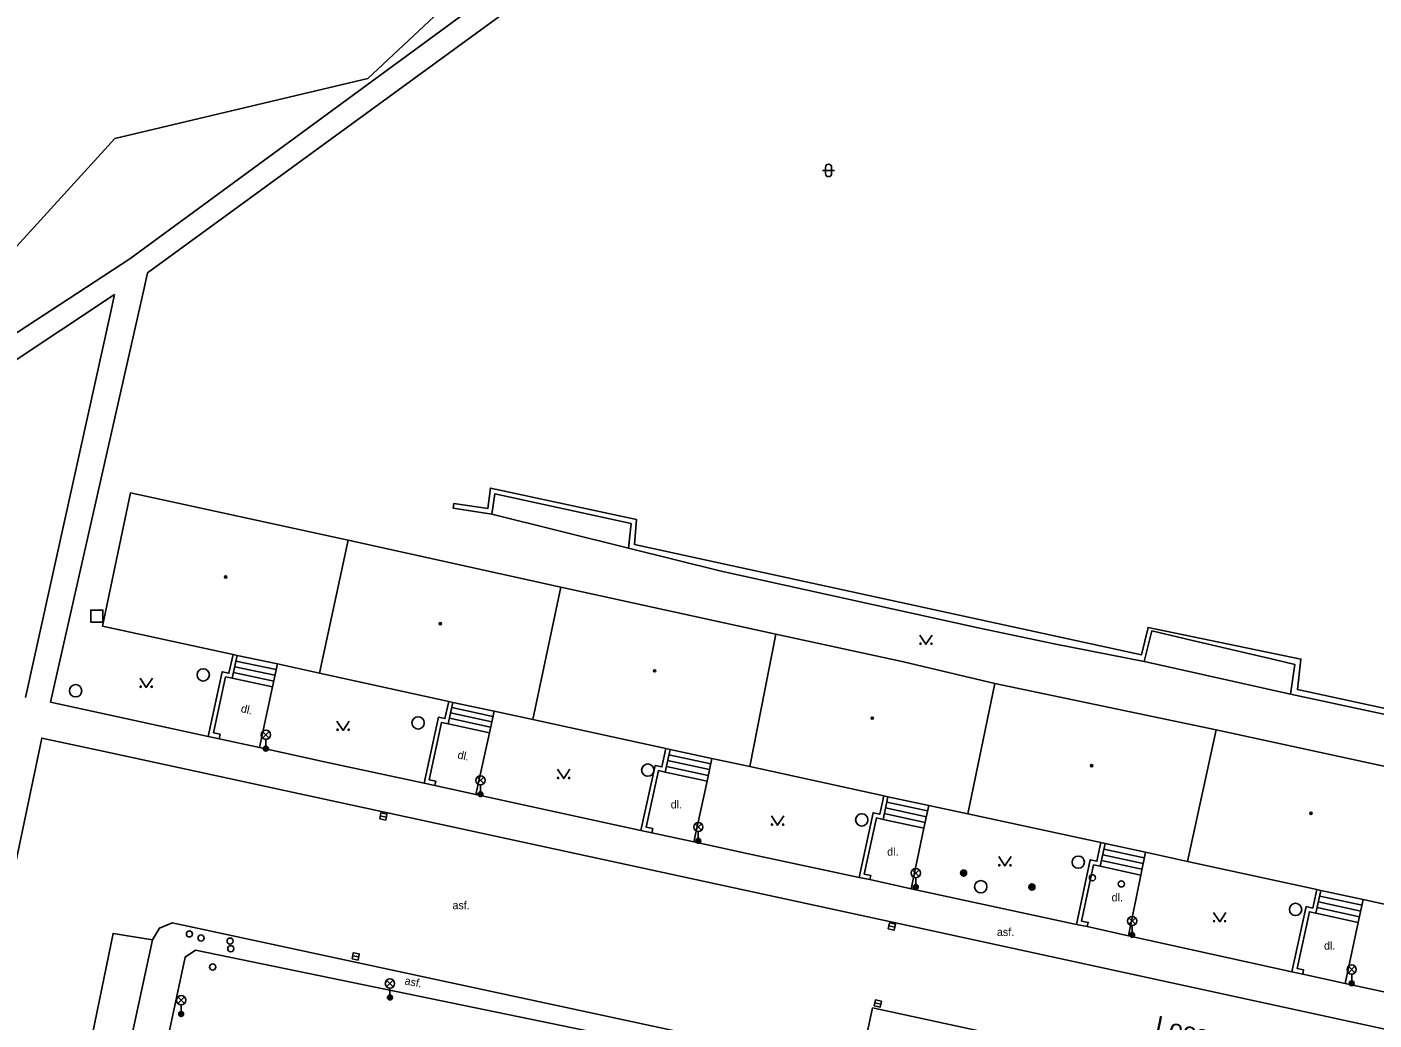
# Model space of a CAD drawing. Extents: x -598233 to -596890, y -1157848 to -1156431.
# Drawn here: x -597170.8 to -597061.4, y -1156696.7 to -1156616.1 of the extents above; entities that cross this region are included whole.
import ezdxf

# ---------------------------------------------------------------- set-up
doc = ezdxf.new("R2010")
doc.units = 0
for name, color, linetype in [('Level 10', 7, 'Continuous'), ('Level 11', 7, 'Continuous'), ('Level 25', 7, 'Continuous'), ('Level 26', 7, 'Continuous'), ('Level 27', 7, 'Continuous'), ('Level 28', 7, 'Continuous'), ('Level 31', 7, 'Continuous'), ('Level 33', 7, 'Continuous'), ('Level 36', 7, 'Continuous'), ('Level 39', 7, 'Continuous'), ('Level 40', 7, 'Continuous'), ('Level 5', 7, 'Continuous'), ('Level 50', 7, 'Continuous'), ('Level 7', 7, 'Continuous')]:
    doc.layers.add(name, color=color, linetype=linetype)

msp = doc.modelspace()

# ---------------------------------------------------------------- linework, layer by layer
at = {"layer": 'Level 10'}
for points in [[(-597179.79, -1156722.52), (-597169.57, -1156673.79), (-597164.6091, -1156674.8636), (-597100.49, -1156688.74), (-597010.0679, -1156708.376), (-597005.43, -1156709.38)], [(-597160.58, -1156690.18), (-597160.01, -1156689.2199), (-597158.98, -1156688.8)], [(-596947.62, -1156729.14), (-596984.96, -1156721.02), (-597011.63, -1156715.26), (-597046.6, -1156707.71), (-597102.1, -1156695.7), (-597103.19, -1156700.78), (-597157.3404, -1156689.1521), (-597158.98, -1156688.8)], [(-597160.58, -1156690.18), (-597162.95, -1156701.21), (-597163.57, -1156704.12), (-597165.35, -1156712.38), (-597165.67, -1156713.88), (-597167.17, -1156720.86), (-597168.48, -1156726.9699), (-597166.78, -1156733.93)]]:
    msp.add_lwpolyline(points, dxfattribs=at)
at = {"layer": 'Level 11'}
for points in [[(-597160.98, -1156636.02), (-597116.07, -1156603.28), (-597095.59, -1156593.8), (-597084.78, -1156590.31), (-597071.19, -1156594.5), (-597052.46, -1156606.56), (-597042.16, -1156612.9), (-597041.78, -1156613.13)], [(-597097.03, -1156592.06), (-597115.63, -1156600.94), (-597119.11, -1156603.12), (-597162.42, -1156634.9), (-597196.68, -1156657.28), (-597222.4, -1156674.65)], [(-597226.53, -1156672.06), (-597213.09, -1156661.2), (-597178.49, -1156641.42), (-597163.63, -1156625.11), (-597143.1, -1156620.26), (-597124.03, -1156602.4099), (-597118.92, -1156597.62), (-597113.96, -1156596.36)], [(-597168.86, -1156670.89), (-597161.2624, -1156637.2695), (-597160.98, -1156636.02)], [(-597220.44, -1156675.49), (-597163.67, -1156637.8)], [(-597163.67, -1156637.8), (-597163.9487, -1156639.0603), (-597170.9, -1156670.5)], [(-597121.93, -1156658.39), (-597133.02, -1156655.61)], [(-597153.8, -1156667.54), (-597150.54, -1156668.24)], [(-597154, -1156668.48), (-597150.74, -1156669.17)], [(-597153.9, -1156668.01), (-597150.64, -1156668.7)], [(-597150.44, -1156667.78), (-597150.84, -1156669.63)], [(-597068.18, -1156670.23), (-597079.68, -1156667.6599), (-597080.04, -1156667.58)], [(-597154.1, -1156668.94), (-597150.84, -1156669.63)], [(-597150.84, -1156669.63), (-597151.89, -1156674.57)], [(-597168.86, -1156670.89), (-597156.05, -1156673.67)], [(-597136.37, -1156671.75), (-597133.03, -1156672.48)], [(-597136.27, -1156671.31), (-597132.94, -1156672.04)], [(-597132.84, -1156671.61), (-597133.2199, -1156673.36)], [(-597136.56, -1156672.63), (-597133.2199, -1156673.36)], [(-597136.46, -1156672.19), (-597133.13, -1156672.92)], [(-597155.17, -1156673.86), (-597151.89, -1156674.57)], [(-597133.2199, -1156673.36), (-597134.32, -1156678.37)], [(-597151.89, -1156674.57), (-597146.37, -1156675.77)], [(-597118.65, -1156675.1599), (-597115.25, -1156675.9)], [(-597146.37, -1156675.77), (-597138.52, -1156677.45)], [(-597118.85, -1156676.09), (-597115.45, -1156676.83)], [(-597118.75, -1156675.62), (-597115.35, -1156676.36)], [(-597115.15, -1156675.46), (-597115.55, -1156677.29)], [(-597118.96, -1156676.55), (-597115.55, -1156677.29)], [(-597115.55, -1156677.29), (-597116.62, -1156682.2199)], [(-597137.64, -1156677.64), (-597134.32, -1156678.37)], [(-597134.32, -1156678.37), (-597120.92, -1156681.29)], [(-597101.06, -1156679.46), (-597097.74, -1156680.18)], [(-597100.96, -1156679), (-597097.64, -1156679.71)], [(-597097.55, -1156679.28), (-597097.94, -1156681.11)], [(-597097.94, -1156681.11), (-597101.26, -1156680.4)], [(-597101.1599, -1156679.93), (-597097.84, -1156680.64)], [(-597120.04, -1156681.48), (-597116.62, -1156682.2199)], [(-597097.94, -1156681.11), (-597098.98, -1156686.03)], [(-597116.62, -1156682.2199), (-597112.17, -1156683.19)], [(-597083.32, -1156682.82), (-597080.04, -1156683.53)], [(-597112.17, -1156683.19), (-597105.48, -1156684.64)], [(-597083.52, -1156683.74), (-597080.23, -1156684.45)], [(-597083.42, -1156683.28), (-597080.13, -1156683.99)], [(-597079.94, -1156683.06), (-597080.32, -1156684.92)], [(-597105.48, -1156684.64), (-597103.2, -1156685.11)], [(-597083.62, -1156684.2), (-597080.32, -1156684.92)], [(-597080.32, -1156684.92), (-597081.33, -1156689.84)], [(-597102.32, -1156685.29), (-597098.98, -1156686.03)], [(-597098.98, -1156686.03), (-597085.55, -1156688.92)], [(-597065.9, -1156687.09), (-597062.4699, -1156687.84)], [(-597065.8, -1156686.62), (-597062.36, -1156687.37)], [(-597062.26, -1156686.9099), (-597062.67, -1156688.77)], [(-597066.11, -1156688.02), (-597062.67, -1156688.77)], [(-597066, -1156687.55), (-597062.57, -1156688.3)], [(-597084.67, -1156689.1), (-597081.33, -1156689.84)], [(-597062.67, -1156688.77), (-597063.74, -1156693.71)], [(-597160.58, -1156690.18), (-597163.78, -1156689.66), (-597166.03, -1156700.56), (-597162.95, -1156701.21)], [(-597081.33, -1156689.84), (-597068.06, -1156692.77)], [(-597123.58, -1156697.92), (-597157.1, -1156691), (-597157.93, -1156691.58), (-597160.03, -1156701.46)], [(-597067.18, -1156692.96), (-597063.74, -1156693.71)], [(-597063.74, -1156693.71), (-597050.2, -1156696.64)]]:
    msp.add_lwpolyline(points, dxfattribs=at)
at = {"layer": 'Level 25'}
for centre, radius in [((-597094.7199, -1156684.76), 0.25), ((-597094.7199, -1156684.76), 0.2), ((-597094.7199, -1156684.76), 0.15), ((-597094.7199, -1156684.76), 0.1), ((-597094.7199, -1156684.76), 0.05), ((-597089.17, -1156685.89), 0.25), ((-597089.17, -1156685.89), 0.2), ((-597089.17, -1156685.89), 0.15), ((-597089.17, -1156685.89), 0.1), ((-597089.17, -1156685.89), 0.05)]:
    msp.add_circle(centre, radius, dxfattribs=at)
at = {"layer": 'Level 26'}
msp.add_lwpolyline([(-597165.6, -1156664.4), (-597164.6, -1156664.4), (-597164.6, -1156663.4), (-597165.6, -1156663.4)], close=True, dxfattribs=at)
at = {"layer": 'Level 27'}
for p, q in [((-597142.0857, -1156680.1136), (-597141.5943, -1156680.2062)), ((-597100.7822, -1156689.0279), (-597100.2978, -1156689.1521)), ((-597144.3257, -1156691.4737), (-597143.8343, -1156691.5663)), ((-597101.934, -1156695.2954), (-597101.446, -1156695.4046))]:
    msp.add_line(p, q, dxfattribs=at)
for points in [[(-597142.132, -1156680.3593), (-597141.6406, -1156680.4519), (-597141.548, -1156679.9605), (-597142.0394, -1156679.8679)], [(-597100.8443, -1156689.2701), (-597100.3599, -1156689.3943), (-597100.2357, -1156688.9099), (-597100.7201, -1156688.7857)], [(-597144.372, -1156691.7194), (-597143.8806, -1156691.812), (-597143.788, -1156691.3206), (-597144.2794, -1156691.228)], [(-597101.9885, -1156695.5394), (-597101.5006, -1156695.6485), (-597101.3915, -1156695.1606), (-597101.8794, -1156695.0515)]]:
    msp.add_lwpolyline(points, close=True, dxfattribs=at)
for centre in [(-597156.46, -1156668.67), (-597166.82, -1156669.96), (-597139.01, -1156672.57), (-597120.36, -1156676.4), (-597102.99, -1156680.44), (-597085.4, -1156683.87), (-597093.32, -1156685.86), (-597067.76, -1156687.71)]:
    msp.add_circle(centre, 0.5, dxfattribs=at)
at = {"layer": 'Level 28'}
for centre in [(-597084.25, -1156685.14), (-597081.9099, -1156685.63), (-597157.58, -1156689.69), (-597154.28, -1156690.28), (-597154.2199, -1156690.9), (-597155.69, -1156692.38)]:
    msp.add_circle(centre, 0.25, dxfattribs=at)
at = {"layer": 'Level 31'}
msp.add_circle((-597156.63, -1156690.03), 0.25, dxfattribs=at)
at = {"layer": 'Level 33'}
for p, q in [((-597151.635, -1156673.79), (-597151.105, -1156673.26)), ((-597151.635, -1156673.26), (-597151.105, -1156673.79)), ((-597151.37, -1156673.9), (-597151.37, -1156674.65)), ((-597134.215, -1156677.49), (-597133.685, -1156676.96)), ((-597134.215, -1156676.96), (-597133.685, -1156677.49)), ((-597133.95, -1156677.6), (-597133.95, -1156678.35)), ((-597116.525, -1156681.28), (-597115.995, -1156680.75)), ((-597116.525, -1156680.75), (-597115.995, -1156681.28)), ((-597116.26, -1156681.39), (-597116.26, -1156682.14)), ((-597098.865, -1156685.02), (-597098.335, -1156684.49)), ((-597098.865, -1156684.49), (-597098.335, -1156685.02)), ((-597098.6, -1156685.13), (-597098.6, -1156685.88)), ((-597081.295, -1156688.91), (-597080.765, -1156688.38)), ((-597081.295, -1156688.38), (-597080.765, -1156688.91)), ((-597081.03, -1156689.02), (-597081.03, -1156689.77)), ((-597063.465, -1156692.85), (-597062.935, -1156692.32)), ((-597063.465, -1156692.32), (-597062.935, -1156692.85)), ((-597141.565, -1156693.99), (-597141.035, -1156693.46)), ((-597141.565, -1156693.46), (-597141.035, -1156693.99)), ((-597063.2, -1156692.96), (-597063.2, -1156693.71)), ((-597158.515, -1156695.34), (-597157.985, -1156694.81)), ((-597158.515, -1156694.81), (-597157.985, -1156695.34)), ((-597141.3, -1156694.1), (-597141.3, -1156694.85)), ((-597158.25, -1156695.45), (-597158.25, -1156696.2))]:
    msp.add_line(p, q, dxfattribs=at)
for centre, radius in [((-597151.37, -1156673.525), 0.375), ((-597151.37, -1156674.65), 0.2), ((-597151.37, -1156674.65), 0.1445), ((-597151.37, -1156674.65), 0.0876), ((-597133.95, -1156677.225), 0.375), ((-597133.95, -1156678.35), 0.2), ((-597133.95, -1156678.35), 0.1445), ((-597133.95, -1156678.35), 0.0876), ((-597116.26, -1156681.015), 0.375), ((-597116.26, -1156682.14), 0.2), ((-597116.26, -1156682.14), 0.1445), ((-597116.26, -1156682.14), 0.0876), ((-597098.6, -1156684.755), 0.375), ((-597098.6, -1156685.88), 0.2), ((-597098.6, -1156685.88), 0.1445), ((-597098.6, -1156685.88), 0.0876), ((-597081.03, -1156688.645), 0.375), ((-597081.03, -1156689.77), 0.2), ((-597081.03, -1156689.77), 0.1445), ((-597081.03, -1156689.77), 0.0876), ((-597063.2, -1156692.585), 0.375), ((-597141.3, -1156693.725), 0.375), ((-597063.2, -1156693.71), 0.2), ((-597063.2, -1156693.71), 0.1445), ((-597063.2, -1156693.71), 0.0876), ((-597158.25, -1156695.075), 0.375), ((-597141.3, -1156694.85), 0.2), ((-597141.3, -1156694.85), 0.1445), ((-597141.3, -1156694.85), 0.0876), ((-597158.25, -1156696.2), 0.2), ((-597158.25, -1156696.2), 0.1445), ((-597158.25, -1156696.2), 0.0876)]:
    msp.add_circle(centre, radius, dxfattribs=at)
at = {"layer": 'Level 36'}
for p, q in [((-597106.186, -1156627.7159), (-597105.186, -1156627.7159)), ((-597105.936, -1156627.4659), (-597105.936, -1156627.9659)), ((-597105.436, -1156627.4659), (-597105.436, -1156627.9659))]:
    msp.add_line(p, q, dxfattribs=at)
for points in [[(-597098.27, -1156665.43), (-597097.77, -1156666.18), (-597097.27, -1156665.43)], [(-597161.59, -1156668.93), (-597161.09, -1156669.68), (-597160.59, -1156668.93)], [(-597145.6, -1156672.42), (-597145.1, -1156673.17), (-597144.6, -1156672.42)], [(-597127.69, -1156676.33), (-597127.19, -1156677.08), (-597126.69, -1156676.33)], [(-597110.32, -1156680.12), (-597109.82, -1156680.87), (-597109.32, -1156680.12)], [(-597091.86, -1156683.42), (-597091.36, -1156684.17), (-597090.86, -1156683.42)], [(-597074.42, -1156687.96), (-597073.92, -1156688.71), (-597073.42, -1156687.96)]]:
    msp.add_lwpolyline(points, dxfattribs=at)
for centre in [(-597098.2202, -1156666.1298), (-597097.3208, -1156666.1298), (-597161.5402, -1156669.6298), (-597160.6408, -1156669.6298), (-597145.5502, -1156673.1198), (-597144.6508, -1156673.1198), (-597127.6402, -1156677.0298), (-597126.7408, -1156677.0298), (-597110.2702, -1156680.8198), (-597109.3708, -1156680.8198), (-597091.8102, -1156684.1198), (-597090.9108, -1156684.1198), (-597074.3702, -1156688.6598), (-597073.4708, -1156688.6598)]:
    msp.add_circle(centre, 0.05, dxfattribs=at)
for centre, start, end in [((-597105.6857, -1156627.4662), 0, 180), ((-597105.6857, -1156627.9662), 180, 0)]:
    msp.add_arc(centre, 0.25, start, end, dxfattribs=at)
at = {"layer": 'Level 39'}
for centre, radius in [((-597154.64, -1156660.7199), 0.09), ((-597154.64, -1156660.7199), 0.0398), ((-597137.21, -1156664.51), 0.09), ((-597137.21, -1156664.51), 0.0398), ((-597119.81, -1156668.34), 0.09), ((-597119.81, -1156668.34), 0.0398), ((-597102.13, -1156672.18), 0.09), ((-597102.13, -1156672.18), 0.0398), ((-597084.32, -1156676.03), 0.09), ((-597084.32, -1156676.03), 0.0398), ((-597066.51, -1156679.9), 0.09), ((-597066.51, -1156679.9), 0.0398)]:
    msp.add_circle(centre, radius, dxfattribs=at)
at = {"layer": 'Level 5'}
for points in [[(-597162.36, -1156653.9), (-597164.65, -1156664.7)], [(-597162.36, -1156653.9), (-597144.69, -1156657.74)], [(-597144.69, -1156657.74), (-597147.02, -1156668.52)], [(-597144.69, -1156657.74), (-597127.43, -1156661.54)], [(-597127.43, -1156661.54), (-597129.7, -1156672.28)], [(-597127.43, -1156661.54), (-597109.9699, -1156665.37)], [(-597164.65, -1156664.7), (-597154.04, -1156667)], [(-597109.9699, -1156665.37), (-597112.08, -1156676.1)], [(-597109.9699, -1156665.37), (-597099.6, -1156667.62)], [(-597154.04, -1156667), (-597153.7, -1156667.08)], [(-597153.7, -1156667.08), (-597150.44, -1156667.78)], [(-597150.44, -1156667.78), (-597147.02, -1156668.52)], [(-597147.02, -1156668.52), (-597136.53, -1156670.82)], [(-597099.6, -1156667.62), (-597092.17, -1156669.37)], [(-597092.17, -1156669.37), (-597094.37, -1156679.94)], [(-597092.17, -1156669.37), (-597074.21, -1156673.14)], [(-597136.53, -1156670.82), (-597136.19, -1156670.9)], [(-597136.19, -1156670.9), (-597132.84, -1156671.61)], [(-597132.84, -1156671.61), (-597129.7, -1156672.28)], [(-597129.7, -1156672.28), (-597118.9, -1156674.64)], [(-597074.21, -1156673.14), (-597076.53, -1156683.81)], [(-597074.21, -1156673.14), (-597056.49, -1156676.98)], [(-597118.9, -1156674.64), (-597118.55, -1156674.7199)], [(-597118.55, -1156674.7199), (-597115.15, -1156675.46)], [(-597115.15, -1156675.46), (-597112.08, -1156676.1)], [(-597112.08, -1156676.1), (-597101.19, -1156678.49)], [(-597101.19, -1156678.49), (-597100.87, -1156678.56)], [(-597100.87, -1156678.56), (-597097.55, -1156679.28)], [(-597097.55, -1156679.28), (-597094.37, -1156679.94)], [(-597094.37, -1156679.94), (-597083.57, -1156682.28)], [(-597083.57, -1156682.28), (-597083.2199, -1156682.35)], [(-597083.2199, -1156682.35), (-597079.94, -1156683.06)], [(-597079.94, -1156683.06), (-597076.53, -1156683.81)], [(-597076.53, -1156683.81), (-597066.04, -1156686.09)], [(-597066.04, -1156686.09), (-597065.7, -1156686.1599)], [(-597065.7, -1156686.1599), (-597062.26, -1156686.9099)], [(-597062.26, -1156686.9099), (-597058.82, -1156687.6599)]]:
    msp.add_lwpolyline(points, dxfattribs=at)
at = {"layer": 'Level 7'}
for points in [[(-597015.2, -1156681.15), (-597014.76, -1156678.76), (-597027.05, -1156676.07), (-597027.6, -1156678.52), (-597067.61, -1156669.86), (-597067.33, -1156667.38), (-597079.74, -1156664.81), (-597080.27, -1156667.04), (-597121.44, -1156658.08), (-597121.27, -1156656.06), (-597133.12, -1156653.5), (-597133.36, -1156655.1599), (-597136.1, -1156654.74), (-597136.1599, -1156655.13)], [(-597121.93, -1156658.39), (-597121.7, -1156656.38), (-597132.79, -1156653.98), (-597133.02, -1156655.61)], [(-597133.02, -1156655.61), (-597136.1599, -1156655.13)], [(-597114.4099, -1156660.26), (-597121.93, -1156658.39)], [(-597093.53, -1156664.84), (-597114.4099, -1156660.26)], [(-597087.36, -1156666.15), (-597093.53, -1156664.84)], [(-597076.12, -1156665.88), (-597079.44, -1156665.1), (-597080.04, -1156667.58)], [(-597080.04, -1156667.58), (-597087.36, -1156666.15)], [(-597069.39, -1156667.45), (-597076.12, -1156665.88)], [(-597154.04, -1156667), (-597154.37, -1156668.53), (-597154.9099, -1156668.4099), (-597156.05, -1156673.67)], [(-597154.1, -1156668.94), (-597153.7, -1156667.08)], [(-597069.39, -1156667.45), (-597067.81, -1156667.82), (-597068.18, -1156670.23)], [(-597155.17, -1156673.86), (-597155.09, -1156673.48), (-597155.62, -1156673.37), (-597154.64, -1156668.83), (-597154.1, -1156668.94)], [(-597138.52, -1156677.45), (-597137.36, -1156672.1), (-597136.83, -1156672.2199), (-597136.53, -1156670.82)], [(-597068.18, -1156670.23), (-597027.3, -1156678.99)], [(-597136.19, -1156670.9), (-597136.56, -1156672.63)], [(-597138.11, -1156677.18), (-597137.1, -1156672.52), (-597136.56, -1156672.63)], [(-597156.05, -1156673.67), (-597155.17, -1156673.86)], [(-597118.9, -1156674.64), (-597119.2199, -1156676.14), (-597119.76, -1156676.02), (-597120.92, -1156681.29)], [(-597118.96, -1156676.55), (-597118.55, -1156674.7199)], [(-597137.64, -1156677.64), (-597137.57, -1156677.3), (-597138.11, -1156677.18)], [(-597120.04, -1156681.48), (-597119.96, -1156681.14), (-597120.5, -1156681.02), (-597119.49, -1156676.44), (-597118.96, -1156676.55)], [(-597137.64, -1156677.64), (-597138.52, -1156677.45)], [(-597101.19, -1156678.49), (-597101.52, -1156679.98), (-597102.07, -1156679.86), (-597103.2, -1156685.11)], [(-597100.87, -1156678.56), (-597101.26, -1156680.4)], [(-597101.26, -1156680.4), (-597101.8, -1156680.28), (-597102.78, -1156684.84), (-597102.25, -1156684.95), (-597102.32, -1156685.29)], [(-597120.92, -1156681.29), (-597120.04, -1156681.48)], [(-597083.57, -1156682.28), (-597083.89, -1156683.79), (-597084.43, -1156683.67), (-597085.55, -1156688.92)], [(-597083.62, -1156684.2), (-597083.2199, -1156682.35)], [(-597085.13, -1156688.65), (-597084.1599, -1156684.09), (-597083.62, -1156684.2)], [(-597103.2, -1156685.11), (-597102.32, -1156685.29)], [(-597068.06, -1156692.77), (-597066.9099, -1156687.48), (-597066.37, -1156687.6), (-597066.04, -1156686.09)], [(-597066.11, -1156688.02), (-597065.7, -1156686.1599)], [(-597067.18, -1156692.96), (-597067.11, -1156692.62), (-597067.64, -1156692.5), (-597066.64, -1156687.9), (-597066.11, -1156688.02)], [(-597085.55, -1156688.92), (-597084.67, -1156689.1)], [(-597084.67, -1156689.1), (-597084.59, -1156688.76), (-597085.13, -1156688.65)], [(-597067.18, -1156692.96), (-597068.06, -1156692.77)]]:
    msp.add_lwpolyline(points, dxfattribs=at)

# ---------------------------------------------------------------- texts
at = {"layer": 'Level 40'}
for s, rotation, p in [('dl.', 347.73, (-597153.44, -1156671.68)), ('dl.', 347.73, (-597135.85, -1156675.44)), ('asf.', 348.65, (-597140.15, -1156693.78))]:
    msp.add_text(s, height=0.64999, rotation=rotation, dxfattribs=at).set_placement(p)
for s, p in [('dl.', (-597118.5, -1156679.51)), ('dl.', (-597100.92, -1156683.34)), ('asf.', (-597136.2199, -1156687.69)), ('dl.', (-597082.7, -1156687.05)), ('asf.', (-597092.01, -1156689.86)), ('dl.', (-597065.45, -1156690.9699))]:
    msp.add_text(s, height=0.65, dxfattribs=at).set_placement(p)
at = {"layer": 'Level 50'}
msp.add_text('Loosova', height=1.5, rotation=348.279282, dxfattribs=at).set_placement((-597079.2389, -1156697.7891))

doc.saveas('drawing.dxf')
